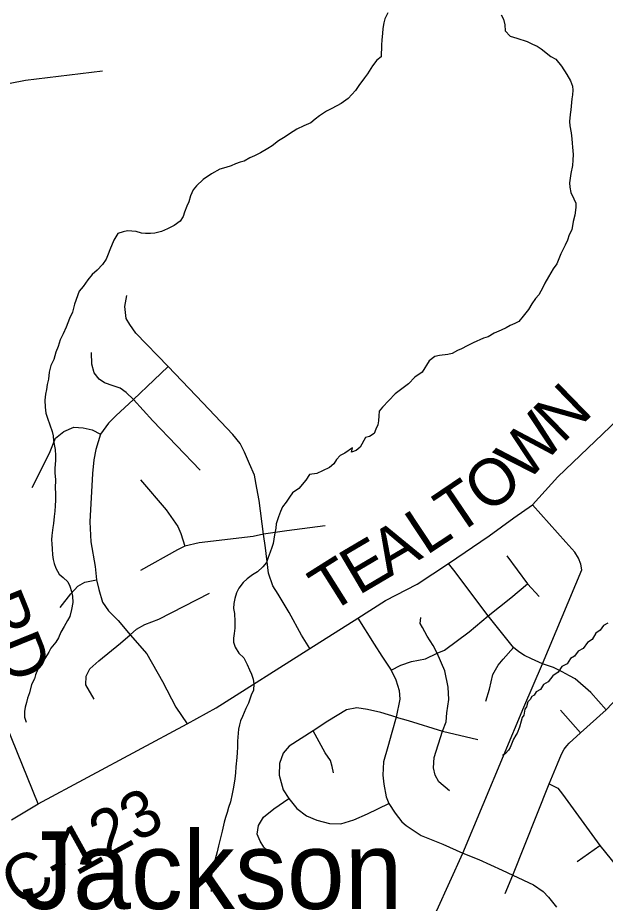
# Model space of a CAD drawing. Extents: x 0 to 34, y 0 to 22.
# Drawn here: x 7.412 to 7.77, y 16.72 to 17.26 of the extents above; entities that cross this region are included whole.
import ezdxf

# ---------------------------------------------------------------- set-up
doc = ezdxf.new("R2010")
doc.units = 0
for name, color, linetype in [('GM_X_County_Road', 7, 'Continuous'), ('GM_X_County_Road_Text', 7, 'Continuous'), ('GM_X_Minor_Lake_Text', 7, 'Continuous'), ('GM_X_Minor_River', 7, 'Continuous'), ('GM_X_Township_Road', 7, 'Continuous'), ('GM_X_Township_Road_Text', 7, 'Continuous')]:
    doc.layers.add(name, color=color, linetype=linetype)

msp = doc.modelspace()

# ---------------------------------------------------------------- linework, layer by layer
at = {"layer": 'GM_X_County_Road'}
msp.add_lwpolyline([(7.40847, 16.77128), (7.42472, 16.78096), (7.51552, 16.82977), (7.53315, 16.83957), (7.59013, 16.87563), (7.61935, 16.89412), (7.63626, 16.90482), (7.65558, 16.91493), (7.67466, 16.92735), (7.69943, 16.94435), (7.71445, 16.95519), (7.72568, 16.96323), (7.7412, 16.9803), (7.78225, 17.01952), (7.81102, 17.04792), (7.82552, 17.06206), (7.83254, 17.07063), (7.85004, 17.09206), (7.87404, 17.12481), (7.88055, 17.13442), (7.88193, 17.13642)], dxfattribs=at)
at = {"layer": 'GM_X_Minor_River'}
for points in [[(7.6377, 17.26288), (7.63574, 17.2593), (7.63513, 17.25684), (7.63469, 17.25343), (7.63445, 17.25039), (7.63401, 17.24659), (7.63376, 17.24336), (7.63364, 17.23614), (7.63094, 17.23409), (7.62841, 17.23071), (7.62529, 17.22582), (7.62335, 17.22339), (7.62004, 17.21869), (7.6179, 17.21568), (7.61577, 17.21325), (7.61344, 17.21082), (7.60921, 17.20766), (7.60345, 17.20472), (7.60039, 17.20306), (7.59597, 17.20028), (7.59346, 17.19823), (7.59076, 17.196), (7.58655, 17.19417), (7.58233, 17.19215), (7.57772, 17.18919), (7.57522, 17.18752), (7.571, 17.18493), (7.56714, 17.18196), (7.56464, 17.18029), (7.56004, 17.17771), (7.55639, 17.17587), (7.55352, 17.17459), (7.55026, 17.17256), (7.54778, 17.17203), (7.54491, 17.17094), (7.54223, 17.16984), (7.53898, 17.16876), (7.53535, 17.16768), (7.53017, 17.16492), (7.52517, 17.16139), (7.52111, 17.15766), (7.51917, 17.15503), (7.51739, 17.15145), (7.51638, 17.14785), (7.5152, 17.14521), (7.5138, 17.14143), (7.513, 17.13897), (7.51124, 17.13596), (7.50759, 17.13336), (7.50356, 17.13134), (7.49992, 17.1297), (7.49572, 17.12863), (7.49306, 17.12848), (7.49002, 17.12854), (7.48755, 17.12877), (7.48433, 17.12978), (7.48168, 17.13001), (7.47921, 17.13006), (7.47654, 17.12953), (7.47329, 17.12845), (7.47075, 17.1245), (7.46836, 17.11846), (7.46737, 17.116), (7.46618, 17.11279), (7.46384, 17.1096), (7.46056, 17.10623), (7.45766, 17.10343), (7.45494, 17.10024), (7.45221, 17.0963), (7.44969, 17.0933), (7.4469, 17.08536), (7.44567, 17.08063), (7.44371, 17.07667), (7.44172, 17.07138), (7.43994, 17.06741), (7.43816, 17.06364), (7.43696, 17.05967), (7.43557, 17.05627), (7.43435, 17.05173), (7.43239, 17.04815), (7.43137, 17.04398), (7.43092, 17.0398), (7.43029, 17.03658), (7.42986, 17.03336), (7.42925, 17.0307), (7.4288, 17.02691), (7.42892, 17.02272), (7.42943, 17.0191), (7.43033, 17.01604), (7.43178, 17.01183), (7.43323, 17.00781), (7.43376, 17.00514), (7.43408, 17.00209), (7.43514, 16.99694), (7.43527, 16.99332), (7.43522, 16.99028), (7.43495, 16.98553), (7.43489, 16.98249), (7.43521, 16.97868), (7.43512, 16.97316)], [(7.70669, 17.26186), (7.70816, 17.25918), (7.70887, 17.25574), (7.70918, 17.25193), (7.71217, 17.24884), (7.71614, 17.24763), (7.72257, 17.24561), (7.72577, 17.24384), (7.72861, 17.24265), (7.73105, 17.24109), (7.73686, 17.23642), (7.73988, 17.23466), (7.74342, 17.23041), (7.74675, 17.22541), (7.74897, 17.22156), (7.75005, 17.21831), (7.75039, 17.21583), (7.75016, 17.21299), (7.74973, 17.21052), (7.74905, 17.20388), (7.74862, 17.20103)], [(7.74862, 17.20103), (7.74836, 17.19685), (7.74851, 17.19419), (7.74919, 17.1898), (7.7497, 17.18618), (7.74985, 17.18351), (7.75019, 17.18103), (7.75049, 17.17665), (7.75024, 17.17324), (7.75, 17.17001), (7.74916, 17.16508), (7.7483, 17.15939), (7.74844, 17.15672), (7.74915, 17.15347), (7.75099, 17.14964), (7.75208, 17.14696), (7.75223, 17.14429), (7.75158, 17.13974), (7.75056, 17.13576), (7.74972, 17.13083), (7.74814, 17.12763), (7.74714, 17.12441), (7.74557, 17.1214), (7.74301, 17.11612), (7.74062, 17.11007), (7.73829, 17.10707), (7.73555, 17.10217), (7.7332, 17.09822), (7.73201, 17.09558), (7.72966, 17.09124), (7.72753, 17.08881), (7.72538, 17.08561), (7.72323, 17.08223), (7.72012, 17.0781), (7.71741, 17.07491), (7.71492, 17.07363), (7.71224, 17.07253), (7.70974, 17.07105), (7.70667, 17.06959), (7.70246, 17.06776), (7.69881, 17.06554), (7.69595, 17.06483), (7.68963, 17.0619), (7.68598, 17.06006), (7.68253, 17.05822), (7.68004, 17.05712), (7.67678, 17.05547), (7.67411, 17.05475), (7.66915, 17.05408), (7.66629, 17.05356), (7.66283, 17.05096), (7.65853, 17.04399), (7.65411, 17.04103), (7.65024, 17.03691), (7.64619, 17.03394), (7.64215, 17.03078), (7.63828, 17.02685), (7.63441, 17.02274), (7.63247, 17.0203), (7.63223, 17.01745), (7.63199, 17.01441), (7.63157, 17.01194), (7.63038, 17.0093), (7.62938, 17.00666), (7.6265, 17.00481), (7.62402, 17.00428), (7.62088, 16.99825), (7.61837, 16.9962), (7.61551, 16.9953), (7.61612, 16.99795), (7.6115, 16.99461), (7.60863, 16.99314), (7.60631, 16.99071), (7.60474, 16.98807), (7.60204, 16.98584), (7.59782, 16.98382), (7.59438, 16.98217), (7.58999, 16.98167), (7.58766, 16.97829), (7.58339, 16.97304), (7.57954, 16.97044), (7.57778, 16.96781), (7.57583, 16.9648), (7.5735, 16.96199), (7.57232, 16.95916), (7.57112, 16.95595), (7.56972, 16.9516), (7.56948, 16.94894), (7.56865, 16.94496), (7.56781, 16.93965), (7.567, 16.93719), (7.566, 16.93436), (7.56481, 16.93114), (7.56381, 16.92812), (7.56148, 16.92531), (7.5582, 16.92232), (7.55532, 16.92047), (7.55204, 16.91805), (7.54953, 16.91582), (7.547, 16.91244), (7.54544, 16.90961)], [(7.43512, 16.97316), (7.43526, 16.9705), (7.43518, 16.96594), (7.43513, 16.96251), (7.43488, 16.95929), (7.43445, 16.95606), (7.434, 16.95188), (7.43357, 16.94942), (7.43311, 16.94448), (7.43288, 16.94182), (7.43302, 16.93935), (7.43316, 16.9363), (7.43348, 16.93268), (7.43381, 16.92982), (7.43453, 16.92734), (7.43544, 16.92466), (7.43747, 16.92101), (7.4399, 16.91888), (7.44271, 16.91617), (7.444, 16.91367), (7.44508, 16.91042), (7.4456, 16.90756), (7.44573, 16.90375), (7.44509, 16.89939), (7.44407, 16.89522), (7.4425, 16.89278), (7.44054, 16.88901), (7.43858, 16.88562), (7.437, 16.88222), (7.43543, 16.8794), (7.43252, 16.87583), (7.43115, 16.87339), (7.42724, 16.86699), (7.42451, 16.86304), (7.42313, 16.85964), (7.42251, 16.85718), (7.42075, 16.85379), (7.41952, 16.84867), (7.41832, 16.84527), (7.41752, 16.84281), (7.4169, 16.83997), (7.41648, 16.83732), (7.41641, 16.8337), (7.41732, 16.83084)], [(7.54544, 16.90961), (7.54443, 16.90602), (7.5438, 16.90298), (7.54375, 16.89994), (7.54427, 16.89689), (7.54457, 16.89213), (7.5445, 16.88795), (7.54407, 16.88472), (7.54364, 16.88188), (7.5436, 16.8794), (7.54468, 16.87634), (7.54691, 16.87288), (7.5499, 16.86997), (7.55192, 16.86594), (7.55339, 16.86269), (7.55467, 16.86), (7.55557, 16.85694), (7.55609, 16.85408), (7.55584, 16.85028), (7.55446, 16.84726), (7.55286, 16.84234), (7.55109, 16.83914), (7.54911, 16.83423), (7.54792, 16.83159), (7.54731, 16.82913), (7.54669, 16.82648), (7.54619, 16.81926), (7.54613, 16.81545), (7.54588, 16.81223), (7.54564, 16.80919), (7.54517, 16.80349), (7.54491, 16.79988), (7.54447, 16.79627), (7.54363, 16.79116), (7.5428, 16.78699), (7.54177, 16.78225), (7.54056, 16.77866), (7.53975, 16.77563), (7.53875, 16.7726), (7.53794, 16.76976), (7.53671, 16.76427), (7.53508, 16.75783), (7.53447, 16.75537), (7.53365, 16.75177), (7.53243, 16.74723), (7.53162, 16.74439), (7.53061, 16.74041), (7.53036, 16.73699), (7.52993, 16.73415), (7.52989, 16.73168), (7.53001, 16.72749)], [(7.77152, 16.891), (7.76903, 16.88972), (7.76689, 16.88671), (7.76439, 16.88504), (7.76204, 16.88109), (7.75916, 16.87924), (7.75663, 16.87567), (7.75356, 16.87401), (7.75141, 16.87101), (7.74892, 16.86953), (7.74677, 16.86633), (7.7437, 16.86468), (7.74137, 16.86129), (7.7381, 16.85907), (7.73537, 16.85531), (7.73249, 16.85365), (7.73054, 16.85064), (7.72804, 16.84916), (7.72668, 16.8471), (7.72534, 16.84636), (7.72435, 16.84447), (7.723, 16.84317), (7.722, 16.84014), (7.72102, 16.83864), (7.72039, 16.83503), (7.71942, 16.83353), (7.71881, 16.83126), (7.7178, 16.82766), (7.71641, 16.82407), (7.71562, 16.82276), (7.71425, 16.82031), (7.71346, 16.81842), (7.71208, 16.8154), (7.7111, 16.81371), (7.70916, 16.81146), (7.70743, 16.81035)]]:
    msp.add_lwpolyline(points, dxfattribs=at)
at = {"layer": 'GM_X_Township_Road'}
for p, q in [((7.74275, 16.8381), (7.75504, 16.82427)), ((7.75289, 16.7458), (7.76672, 16.75552)), ((7.70901, 16.72641), (7.71368, 16.7375))]:
    msp.add_line(p, q, dxfattribs=at)
for points in [[(7.39816, 17.2183), (7.41692, 17.22193), (7.4639, 17.22762)], [(7.59013, 16.87563), (7.58501, 16.88375), (7.57757, 16.89753), (7.57082, 16.90869), (7.56752, 16.91379), (7.56504, 16.9215), (7.56311, 16.93693), (7.56201, 16.9452), (7.55925, 16.96572), (7.55787, 16.9733), (7.55636, 16.98115), (7.55347, 16.98818), (7.5503, 16.9952), (7.54768, 17.00057), (7.54327, 17.00608), (7.52509, 17.02537), (7.50394, 17.04741), (7.48417, 17.0678), (7.48045, 17.07303), (7.47839, 17.07675), (7.47756, 17.08406), (7.47872, 17.09066)], [(7.52328, 16.98435), (7.49452, 17.01442), (7.48283, 17.02733), (7.47823, 17.03153), (7.47474, 17.03419), (7.47034, 17.03573), (7.46521, 17.03747), (7.46183, 17.03983), (7.45876, 17.04351), (7.45743, 17.04884), (7.45727, 17.05592)], [(7.50394, 17.04741), (7.49523, 17.03921), (7.48283, 17.02733), (7.47198, 17.01739), (7.46747, 17.01288), (7.46275, 17.00633), (7.45982, 16.99685), (7.45858, 16.99061), (7.45786, 16.98227), (7.45621, 16.95289), (7.45684, 16.9407), (7.45934, 16.92553), (7.46032, 16.9175), (7.46157, 16.91152), (7.4638, 16.90394), (7.46764, 16.8985), (7.47344, 16.89279), (7.48075, 16.88387), (7.49083, 16.87236), (7.50038, 16.85549), (7.50858, 16.83985), (7.51552, 16.82977)], [(7.42116, 16.97374), (7.43155, 16.99472), (7.4353, 17.00376), (7.44042, 17.00796), (7.44636, 17.01042), (7.4521, 17.01012), (7.45753, 17.00889), (7.46275, 17.00633)], [(7.48707, 16.9784), (7.50263, 16.96021), (7.50976, 16.94989), (7.51158, 16.94568), (7.51399, 16.93801)], [(7.60908, 16.66692), (7.61655, 16.67362), (7.62183, 16.67835), (7.63268, 16.68633), (7.64581, 16.69586), (7.65489, 16.70265), (7.65963, 16.70652), (7.66523, 16.7117), (7.6674, 16.71605), (7.68329, 16.75095), (7.7205, 16.83981), (7.73189, 16.86627), (7.75583, 16.92364), (7.75526, 16.92708), (7.75383, 16.93058), (7.75147, 16.9343), (7.74603, 16.94052), (7.72568, 16.96323)], [(7.59948, 16.95043), (7.57606, 16.94726), (7.56201, 16.9452), (7.55568, 16.94379), (7.52283, 16.93996), (7.51399, 16.93801), (7.50948, 16.93566), (7.48702, 16.92321)], [(7.7102, 16.932), (7.72277, 16.91505), (7.72988, 16.90732)], [(7.73189, 16.86627), (7.72508, 16.8693), (7.72087, 16.87145), (7.71732, 16.87359), (7.71414, 16.87633), (7.69881, 16.89555), (7.67791, 16.92343), (7.67466, 16.92735)], [(7.43816, 16.90063), (7.44465, 16.90884), (7.44879, 16.91361), (7.45318, 16.91597), (7.46032, 16.9175)], [(7.63968, 16.86244), (7.64558, 16.86544), (7.65202, 16.86773), (7.66053, 16.86929), (7.66764, 16.87286), (7.67215, 16.87459), (7.68712, 16.88573), (7.69881, 16.89555), (7.71262, 16.90654), (7.72277, 16.91505)], [(7.45881, 16.8447), (7.45372, 16.85344), (7.4539, 16.8588), (7.45613, 16.86317), (7.46157, 16.86816), (7.47487, 16.87896), (7.48075, 16.88387), (7.48468, 16.88735), (7.48959, 16.8902), (7.49815, 16.8935), (7.52911, 16.90938)], [(7.61935, 16.89412), (7.62926, 16.87817), (7.63397, 16.87102), (7.63968, 16.86244), (7.64252, 16.85663), (7.64452, 16.84998), (7.64501, 16.84483), (7.64263, 16.83371), (7.63999, 16.82453), (7.6376, 16.81563), (7.63497, 16.80662), (7.63452, 16.79853), (7.63514, 16.79288), (7.63669, 16.78518), (7.63828, 16.78119), (7.6421, 16.7752), (7.64615, 16.76996), (7.64883, 16.76768), (7.65788, 16.76166), (7.6712, 16.75643), (7.68329, 16.75095), (7.69312, 16.74697), (7.7072, 16.74049), (7.71368, 16.7375), (7.72626, 16.73165), (7.73223, 16.72754), (7.73547, 16.72405), (7.74033, 16.71807)], [(7.67512, 16.78895), (7.66862, 16.79431), (7.66656, 16.79841), (7.66554, 16.80286), (7.66588, 16.80925), (7.67101, 16.82522), (7.67318, 16.83092), (7.67364, 16.83651), (7.67478, 16.84449), (7.67443, 16.85201), (7.67233, 16.86196), (7.66764, 16.87286), (7.66523, 16.87743), (7.66164, 16.88311), (7.65873, 16.88849), (7.65731, 16.89096), (7.65776, 16.89455)], [(7.69741, 16.84351), (7.69954, 16.85081), (7.70165, 16.85969), (7.70483, 16.86553), (7.70787, 16.8692), (7.71414, 16.87633)], [(7.77057, 16.83829), (7.76124, 16.8489), (7.7517, 16.8571), (7.74823, 16.85903), (7.74379, 16.86139), (7.73862, 16.86405), (7.73189, 16.86627)], [(7.71368, 16.7375), (7.73599, 16.79316), (7.74092, 16.80526), (7.74342, 16.81124), (7.74511, 16.81428), (7.74663, 16.81633), (7.748, 16.81792), (7.75504, 16.82427), (7.77057, 16.83829), (7.77815, 16.84625), (7.7863, 16.8534)], [(7.42472, 16.78096), (7.39902, 16.84412)], [(7.64263, 16.83371), (7.63338, 16.83662), (7.62517, 16.83844), (7.61878, 16.83947), (7.61251, 16.83821), (7.6011, 16.83126), (7.59221, 16.82544), (7.57761, 16.81609), (7.57396, 16.81187), (7.57168, 16.8056), (7.57145, 16.79853), (7.57396, 16.78952), (7.57727, 16.78416), (7.58217, 16.77811), (7.5881, 16.77367), (7.59449, 16.77093), (7.60213, 16.76899), (7.60909, 16.76876), (7.61696, 16.77127), (7.62528, 16.77492), (7.63828, 16.78119)], [(7.64263, 16.83371), (7.65003, 16.83171), (7.67101, 16.82522), (7.69245, 16.82019)], [(7.60464, 16.79978), (7.60373, 16.80366), (7.60281, 16.80731), (7.59939, 16.8121), (7.59221, 16.82544)], [(7.73599, 16.79316), (7.74111, 16.7905), (7.74393, 16.7869), (7.76672, 16.75552), (7.78046, 16.73852), (7.80223, 16.70803), (7.81494, 16.69495), (7.82167, 16.68709), (7.82743, 16.67692)], [(7.56632, 16.74994), (7.5621, 16.75451), (7.55993, 16.75815), (7.55801, 16.76247), (7.55891, 16.76785), (7.56198, 16.77275), (7.56815, 16.778), (7.57727, 16.78416)]]:
    msp.add_lwpolyline(points, dxfattribs=at)

# ---------------------------------------------------------------- texts
at = {"layer": 'GM_X_County_Road_Text'}
for s, height, rotation, p in [('N', 0.02841, 44.1319, (7.74381, 17.00001)), ('W', 0.02841, 47.7704, (7.72202, 16.97598)), ('O', 0.02841, 37.5863, (7.69816, 16.957)), ('T', 0.02841, 34.1193, (7.67905, 16.94398)), ('L', 0.02841, 33.4852, (7.66104, 16.93206)), ('A', 0.02841, 30.3684, (7.63804, 16.91853)), ('E', 0.02841, 30.5433, (7.61975, 16.90774)), ('T', 0.02841, 32.2303, (7.60197, 16.89653)), ('C-123', 0.028409, 28.9506, (7.41254, 16.71738))]:
    msp.add_text(s, height=height, rotation=rotation, dxfattribs=at).set_placement(p)
at = {"layer": 'GM_X_Minor_Lake_Text'}
msp.add_text('Jackson', height=0.047348, rotation=0.0001, dxfattribs=at).set_placement((7.41429, 16.7169))
at = {"layer": 'GM_X_Township_Road_Text'}
msp.add_text('RD', height=0.028409, rotation=292.0722, dxfattribs=at).set_placement((7.38678, 16.90383))

doc.saveas('drawing.dxf')
